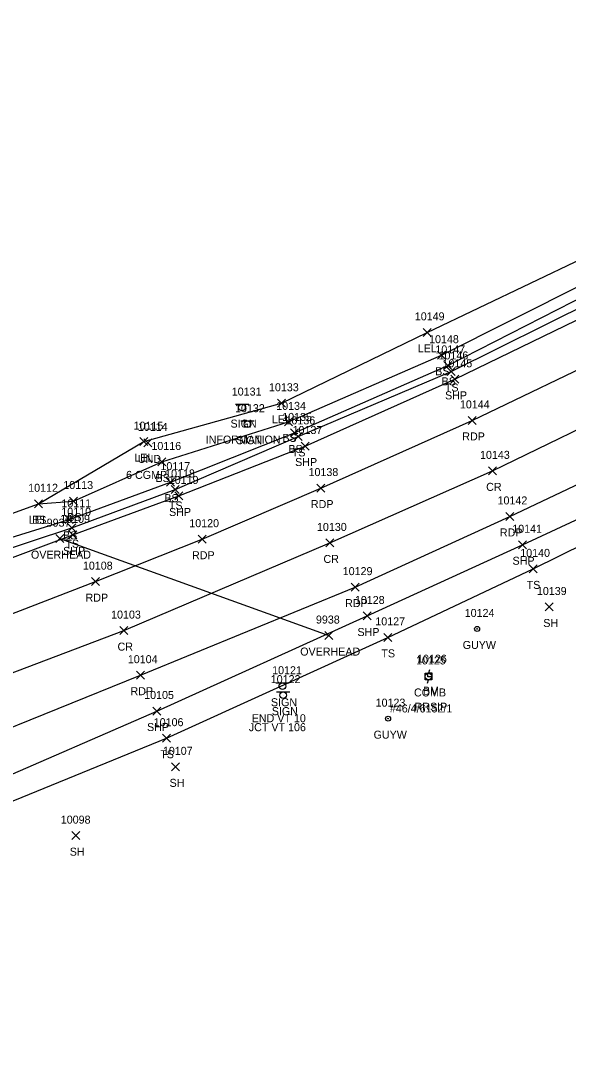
# Model space of a CAD drawing. Extents: x 1611797 to 1633212, y 298978 to 305475.
# Drawn here: x 1631428.9 to 1631565.8, y 304747.9 to 305007.6 of the extents above; entities that cross this region are included whole.
import ezdxf

# ---------------------------------------------------------------- set-up
doc = ezdxf.new("R2010")
doc.units = 0
for name, color, linetype in [('C_A', 7, 'Continuous'), ('C_C', 7, 'Continuous'), ('C_I', 7, 'Continuous'), ('CPBM', 7, 'Continuous'), ('D_A', 7, 'Continuous'), ('D_C', 7, 'Continuous'), ('D_I', 7, 'Continuous'), ('D_TIC', 7, 'Continuous'), ('L_A', 7, 'Continuous'), ('L_I', 7, 'Continuous'), ('L_TIC', 7, 'Continuous'), ('LARO', 7, 'Continuous'), ('LELB', 7, 'Continuous'), ('P_A', 7, 'Continuous'), ('P_I', 7, 'Continuous'), ('P_TIC', 7, 'Continuous'), ('PET', 7, 'Continuous'), ('PRC', 7, 'Continuous'), ('PSP', 7, 'Continuous'), ('S_A', 7, 'Continuous'), ('S_C', 7, 'Continuous'), ('S_I', 7, 'Continuous'), ('SSGN', 7, 'Continuous'), ('U_A', 7, 'Continuous'), ('U_C', 7, 'Continuous'), ('U_I', 7, 'Continuous'), ('U_TIC', 7, 'Continuous'), ('UCO', 7, 'Continuous'), ('UP', 7, 'Continuous'), ('UPGW', 7, 'Continuous')]:
    doc.layers.add(name, color=color, linetype=linetype)

msp = doc.modelspace()

# ---------------------------------------------------------------- linework, layer by layer
at = {"layer": 'CPBM'}
for p, q in [((1631530.67, 304843.67), (1631530.67, 304844.67)), ((1631530.67, 304844.67), (1631531.67, 304844.67)), ((1631531.18, 304844.17), (1631531.18, 304844.17)), ((1631531.18, 304844.17), (1631531.18, 304844.17)), ((1631531.67, 304844.67), (1631531.67, 304843.67)), ((1631531.67, 304843.67), (1631530.67, 304843.67))]:
    msp.add_line(p, q, dxfattribs=at)
at = {"layer": 'D_TIC'}
for points in [[(1631459.73, 304901.09), (1631461.73, 304903.09)], [(1631461.73, 304901.09), (1631459.73, 304903.09)]]:
    msp.add_lwpolyline(points, dxfattribs=at)
at = {"layer": 'L_TIC'}
for points in [[(1631529.56, 304928.71), (1631531.56, 304930.71)], [(1631531.56, 304928.71), (1631529.56, 304930.71)], [(1631533.12, 304923), (1631535.12, 304925)], [(1631535.12, 304923), (1631533.12, 304925)], [(1631534.71, 304920.45), (1631536.71, 304922.45)], [(1631536.71, 304920.45), (1631534.71, 304922.45)], [(1631535.55, 304918.94), (1631537.55, 304920.94)], [(1631537.55, 304918.94), (1631535.55, 304920.94)], [(1631493.1, 304910.99), (1631495.1, 304912.99)], [(1631495.1, 304910.99), (1631493.1, 304912.99)], [(1631494.89, 304906.34), (1631496.89, 304908.34)], [(1631496.89, 304906.34), (1631494.89, 304908.34)], [(1631496.4, 304903.57), (1631498.4, 304905.57)], [(1631498.4, 304903.57), (1631496.4, 304905.57)], [(1631497.28, 304902.71), (1631499.28, 304904.71)], [(1631499.28, 304902.71), (1631497.28, 304904.71)], [(1631458.67, 304901.4), (1631460.67, 304903.4)], [(1631460.67, 304901.4), (1631458.67, 304903.4)], [(1631463.18, 304896.32), (1631465.18, 304898.32)], [(1631465.18, 304896.32), (1631463.18, 304898.32)], [(1631465.39, 304891.28), (1631467.39, 304893.28)], [(1631467.39, 304891.28), (1631465.39, 304893.28)], [(1631466.56, 304889.45), (1631468.56, 304891.45)], [(1631468.56, 304889.45), (1631466.56, 304891.45)], [(1631441.1, 304886.56), (1631443.1, 304888.56)], [(1631443.1, 304886.56), (1631441.1, 304888.56)], [(1631432.32, 304885.87), (1631434.32, 304887.87)], [(1631434.32, 304885.87), (1631432.32, 304887.87)], [(1631432.32, 304885.87), (1631434.32, 304887.87)], [(1631434.32, 304885.87), (1631432.32, 304887.87)], [(1631440.05, 304881.98), (1631442.05, 304883.98)], [(1631442.05, 304881.98), (1631440.05, 304883.98)], [(1631440.68, 304879.89), (1631442.68, 304881.89)], [(1631442.68, 304879.89), (1631440.68, 304881.89)], [(1631556.01, 304869.61), (1631558.01, 304871.61)], [(1631558.01, 304869.61), (1631556.01, 304871.61)], [(1631560.09, 304860.09), (1631562.09, 304862.09)], [(1631562.09, 304860.09), (1631560.09, 304862.09)], [(1631519.69, 304852.5), (1631521.69, 304854.5)], [(1631521.69, 304852.5), (1631519.69, 304854.5)], [(1631464.4, 304827.31), (1631466.4, 304829.31)], [(1631466.4, 304827.31), (1631464.4, 304829.31)], [(1631466.64, 304820.15), (1631468.64, 304822.15)], [(1631468.64, 304820.15), (1631466.64, 304822.15)], [(1631441.68, 304802.96), (1631443.68, 304804.96)], [(1631443.68, 304802.96), (1631441.68, 304804.96)]]:
    msp.add_lwpolyline(points, dxfattribs=at)
at = {"layer": 'LARO'}
msp.add_lwpolyline([(1631313.37, 304858.16), (1631321.03, 304860.52), (1631331.59, 304860.09), (1631345.26, 304860.38), (1631366.4, 304865.49), (1631373.99, 304870.5), (1631395.47, 304873.14), (1631433.32, 304886.87), (1631459.67, 304902.4), (1631494.1, 304911.99), (1631530.56, 304929.71), (1631569.34, 304948.13), (1631599.26, 304961.85), (1631641.41, 304983.73), (1631655.76, 304985.84), (1631671.04, 304997.3)], dxfattribs=at)
at = {"layer": 'LELB'}
for points in [[(1631341.57, 304851.23), (1631382.71, 304859.52), (1631399.74, 304867.06), (1631441.68, 304880.89), (1631467.56, 304890.45), (1631498.28, 304903.71), (1631536.55, 304919.94), (1631572.17, 304937.58), (1631605.14, 304953.38), (1631645.02, 304973.23), (1631659.23, 304980.67), (1631701.87, 305003.54), (1631704.19, 305006.88), (1631707.04, 305008.84), (1631710.68, 305036.27), (1631710.46, 305068.61)], [(1631433.32, 304886.87), (1631442.1, 304887.56), (1631464.18, 304897.32), (1631495.89, 304907.34), (1631534.12, 304924), (1631569.79, 304941.91), (1631603.62, 304955.43), (1631642.2, 304979.95), (1631656.06, 304983.86), (1631671.68, 304994.95), (1631698.15, 305005.45), (1631699.04, 305004.95)], [(1631341.57, 304851.23), (1631381.1, 304863.86), (1631398.79, 304869.89), (1631441.05, 304882.98), (1631466.39, 304892.28), (1631497.4, 304904.57), (1631535.71, 304921.45), (1631570.96, 304939.45), (1631603.62, 304955.43), (1631643.84, 304977.06), (1631656.06, 304983.86), (1631700.41, 305004.13), (1631699.04, 305004.95)], [(1631367.17, 304747.85), (1631368.93, 304768.37), (1631377.73, 304784.21), (1631388.56, 304794.86), (1631395.63, 304797.69), (1631423.31, 304811.12), (1631465.4, 304828.31), (1631520.69, 304853.5), (1631557.01, 304870.61), (1631570.25, 304877.09)]]:
    msp.add_lwpolyline(points, dxfattribs=at)
at = {"layer": 'P_TIC'}
for points in [[(1631536.48, 304916.97), (1631538.48, 304918.97)], [(1631538.48, 304916.97), (1631536.48, 304918.97)], [(1631540.83, 304906.71), (1631542.83, 304908.71)], [(1631542.83, 304906.71), (1631540.83, 304908.71)], [(1631499, 304900.31), (1631501, 304902.31)], [(1631501, 304900.31), (1631499, 304902.31)], [(1631545.86, 304894.1), (1631547.86, 304896.1)], [(1631547.86, 304894.1), (1631545.86, 304896.1)], [(1631502.98, 304889.8), (1631504.98, 304891.8)], [(1631504.98, 304889.8), (1631502.98, 304891.8)], [(1631467.47, 304887.83), (1631469.47, 304889.83)], [(1631469.47, 304887.83), (1631467.47, 304889.83)], [(1631550.24, 304882.71), (1631552.24, 304884.71)], [(1631552.24, 304882.71), (1631550.24, 304884.71)], [(1631440.98, 304878.1), (1631442.98, 304880.1)], [(1631442.98, 304878.1), (1631440.98, 304880.1)], [(1631473.25, 304877.03), (1631475.25, 304879.03)], [(1631475.25, 304877.03), (1631473.25, 304879.03)], [(1631505.18, 304876.09), (1631507.18, 304878.09)], [(1631507.18, 304876.09), (1631505.18, 304878.09)], [(1631553.35, 304875.64), (1631555.35, 304877.64)], [(1631555.35, 304875.64), (1631553.35, 304877.64)], [(1631446.64, 304866.42), (1631448.64, 304868.42)], [(1631448.64, 304866.42), (1631446.64, 304868.42)], [(1631511.54, 304865.05), (1631513.54, 304867.05)], [(1631513.54, 304865.05), (1631511.54, 304867.05)], [(1631514.58, 304857.84), (1631516.58, 304859.84)], [(1631516.58, 304857.84), (1631514.58, 304859.84)], [(1631453.69, 304854.19), (1631455.69, 304856.19)], [(1631455.69, 304854.19), (1631453.69, 304856.19)], [(1631457.87, 304843.05), (1631459.87, 304845.05)], [(1631459.87, 304843.05), (1631457.87, 304845.05)], [(1631461.96, 304834.1), (1631463.96, 304836.1)], [(1631463.96, 304834.1), (1631461.96, 304836.1)]]:
    msp.add_lwpolyline(points, dxfattribs=at)
at = {"layer": 'PET'}
for points in [[(1631183.34, 304791.4), (1631232.9, 304801.54), (1631259.87, 304809.61), (1631303.32, 304818.5), (1631347.23, 304832.3), (1631406.32, 304851.58), (1631447.64, 304867.42), (1631474.25, 304878.03), (1631503.98, 304890.8), (1631541.83, 304907.71), (1631577.86, 304925.01), (1631610.67, 304941.1), (1631649.68, 304961.09), (1631665.91, 304969.55), (1631742.05, 305007.18), (1631780.14, 305027.51), (1631792.88, 305033.31), (1631829.98, 305051), (1631869.31, 305070.65), (1631909.86, 305091.12), (1631934.44, 305104.26), (1631965.75, 305123.46), (1631987.63, 305140.55)], [(1631203.79, 304770.25), (1631240.39, 304777.7), (1631272.72, 304785.22), (1631327.79, 304798.8), (1631364.11, 304808.11), (1631417.62, 304827.43), (1631458.87, 304844.05), (1631512.54, 304866.05), (1631551.24, 304883.71), (1631588.3, 304901.31), (1631622.6, 304918.31), (1631660.01, 304936.75), (1631706.66, 304960.79), (1631744.76, 304978.68), (1631787.03, 305001.06), (1631806.21, 305010.59), (1631841.58, 305029.16), (1631879.96, 305048.56), (1631920.69, 305068.82), (1631946.13, 305081.47), (1631980.41, 305098.3)]]:
    msp.add_lwpolyline(points, dxfattribs=at)
at = {"layer": 'PRC'}
msp.add_lwpolyline([(1631200.62, 304781.01), (1631237.62, 304788.44), (1631269.78, 304796.32), (1631289.17, 304801.14), (1631316.43, 304808.32), (1631350.63, 304818.84), (1631382.54, 304828.95), (1631413.53, 304839.65), (1631454.69, 304855.19), (1631506.18, 304877.09), (1631546.86, 304895.1), (1631583.34, 304912.78), (1631616.64, 304929.19), (1631656.09, 304948.53), (1631703.22, 304972.24), (1631736.47, 304989.35), (1631781.29, 305012.13), (1631801.09, 305022.15), (1631835.79, 305039.97), (1631874.72, 305059.56), (1631915.06, 305079.69), (1631940.95, 305092.5), (1631974.43, 305108.96)], dxfattribs=at)
at = {"layer": 'PSP'}
for points in [[(1631214.13, 304760.88), (1631250.98, 304766.05), (1631276.49, 304772.06), (1631292.6, 304776.47), (1631332.75, 304787.13), (1631366.84, 304797.32), (1631383.32, 304801.82), (1631387.74, 304803.79), (1631421.1, 304816.9), (1631462.96, 304835.1), (1631515.58, 304858.84), (1631554.35, 304876.64), (1631591.62, 304893.96), (1631626.33, 304910.11), (1631679.82, 304933.94), (1631714.5, 304949.1), (1631757.18, 304970.65), (1631793.91, 304988.76), (1631810.89, 304997.81), (1631847.21, 305017.63), (1631885.01, 305037.47), (1631925.26, 305059.52), (1631950, 305072.86), (1631984.07, 305090.24)], [(1631301.41, 304865.99), (1631306.1, 304859.18), (1631316.82, 304854.05), (1631317.93, 304853.64), (1631333.19, 304849.6), (1631346.16, 304848.04), (1631383.57, 304858.33), (1631401.02, 304863.76), (1631441.98, 304879.1), (1631468.47, 304888.83), (1631500, 304901.31), (1631537.48, 304917.97), (1631573.39, 304935.38), (1631606.01, 304951.47), (1631645.46, 304971.19), (1631660.64, 304978.78), (1631708.39, 305003.93)]]:
    msp.add_lwpolyline(points, dxfattribs=at)
at = {"layer": 'SSGN'}
for p, q in [((1631482.59, 304911.76), (1631485.92, 304911.76)), ((1631484.24, 304910.93), (1631484.24, 304910.93)), ((1631483.97, 304907.62), (1631487.31, 304907.62)), ((1631485.62, 304906.78), (1631485.62, 304906.78)), ((1631492.69, 304842.14), (1631496.02, 304842.14)), ((1631492.9, 304839.92), (1631496.23, 304839.92)), ((1631494.34, 304841.31), (1631494.34, 304841.31)), ((1631494.55, 304839.08), (1631494.55, 304839.08))]:
    msp.add_line(p, q, dxfattribs=at)
for centre in [(1631484.24, 304910.93), (1631485.62, 304906.78), (1631494.34, 304841.31), (1631494.55, 304839.08)]:
    msp.add_circle(centre, 0.833, dxfattribs=at)
at = {"layer": 'U_TIC'}
for points in [[(1631437.66, 304877.16), (1631439.66, 304879.16)], [(1631439.66, 304877.16), (1631437.66, 304879.16)], [(1631504.99, 304852.95), (1631506.99, 304854.95)], [(1631506.99, 304852.95), (1631504.99, 304854.95)]]:
    msp.add_lwpolyline(points, dxfattribs=at)
at = {"layer": 'UCO'}
msp.add_lwpolyline([(1631438.66, 304878.16), (1631505.99, 304853.95)], dxfattribs=at)
at = {"layer": 'UP'}
for p, q in [((1631530.03, 304842.91), (1631530.03, 304844.58)), ((1631530.03, 304844.58), (1631531.69, 304844.58)), ((1631531.11, 304845.41), (1631530.86, 304844.58)), ((1631531.69, 304844.58), (1631531.69, 304842.91)), ((1631531.69, 304842.91), (1631530.03, 304842.91)), ((1631530.61, 304842.08), (1631530.86, 304842.91)), ((1631530.86, 304843.74), (1631530.86, 304843.74))]:
    msp.add_line(p, q, dxfattribs=at)
msp.add_circle((1631530.86, 304843.74), 0.833, dxfattribs=at)
at = {"layer": 'UPGW'}
for centre, radius in [((1631543.04, 304855.6), 0.625), ((1631543.04, 304855.6), 0.0833), ((1631520.76, 304833.19), 0.625), ((1631520.76, 304833.19), 0.0833)]:
    msp.add_circle(centre, radius, dxfattribs=at)

# ---------------------------------------------------------------- texts
at = {"layer": 'C_A'}
msp.add_text('BM', height=2, dxfattribs=at).set_placement((1631529.49, 304839.17))
at = {"layer": 'C_C'}
msp.add_text('RRSIP', height=2, dxfattribs=at).set_placement((1631527.39, 304835.17))
at = {"layer": 'C_I'}
msp.add_text('10126', height=2, dxfattribs=at).set_placement((1631528.02, 304847.17))
at = {"layer": 'D_A'}
msp.add_text('UND', height=2, dxfattribs=at).set_placement((1631458.2, 304897.09))
at = {"layer": 'D_C'}
msp.add_text('6 CGMP', height=2, dxfattribs=at).set_placement((1631455.26, 304893.09))
at = {"layer": 'D_I'}
msp.add_text('10114', height=2, dxfattribs=at).set_placement((1631458.2, 304905.09))
at = {"layer": 'L_A'}
for s, p in [('LEL', (1631528.19, 304924.71)), ('BS', (1631532.56, 304919)), ('BS', (1631534.15, 304916.45)), ('TS', (1631534.96, 304914.94)), ('LEL', (1631491.73, 304906.99)), ('BS', (1631494.33, 304902.34)), ('BS', (1631495.84, 304899.57)), ('LEL', (1631457.31, 304897.4)), ('TS', (1631496.69, 304898.71)), ('BS', (1631462.62, 304892.32)), ('BS', (1631464.83, 304887.28)), ('TS', (1631465.97, 304885.45)), ('LEL', (1631430.95, 304881.87)), ('BS', (1631431.76, 304881.87)), ('BS', (1631440.54, 304882.56)), ('BS', (1631439.49, 304877.98)), ('TS', (1631440.09, 304875.89)), ('TS', (1631555.42, 304865.61)), ('SH', (1631559.58, 304856.09)), ('TS', (1631519.1, 304848.5)), ('TS', (1631463.81, 304823.31)), ('SH', (1631466.13, 304816.15)), ('SH', (1631441.17, 304798.96))]:
    msp.add_text(s, height=2, dxfattribs=at).set_placement(p)
at = {"layer": 'L_I'}
for s, p in [('10149', (1631527.45, 304932.71)), ('10148', (1631531.02, 304927)), ('10147', (1631532.6, 304924.45)), ('10146', (1631533.39, 304922.94)), ('10133', (1631490.99, 304914.99)), ('10134', (1631492.79, 304910.34)), ('10135', (1631494.3, 304907.57)), ('10115', (1631457.14, 304905.4)), ('10136', (1631495.12, 304906.71)), ('10116', (1631461.59, 304900.32)), ('10117', (1631463.85, 304895.28)), ('10118', (1631465.02, 304893.45)), ('10112', (1631430.78, 304889.87)), ('10112', (1631430.78, 304889.87)), ('10113', (1631439.57, 304890.56)), ('10110', (1631439.06, 304883.89)), ('10111', (1631439.08, 304885.98)), ('10140', (1631553.82, 304873.61)), ('10139', (1631557.98, 304864.09)), ('10127', (1631517.58, 304856.5)), ('10106', (1631462.17, 304831.31)), ('10107', (1631464.46, 304824.15)), ('10098', (1631438.93, 304806.96))]:
    msp.add_text(s, height=2, dxfattribs=at).set_placement(p)
at = {"layer": 'P_A'}
for s, p in [('SHP', (1631535.02, 304912.97)), ('RDP', (1631539.32, 304902.71)), ('SHP', (1631497.53, 304896.31)), ('CR', (1631545.3, 304890.1)), ('SHP', (1631466, 304883.83)), ('RDP', (1631501.47, 304885.8)), ('RDP', (1631548.73, 304878.71)), ('SHP', (1631439.51, 304874.1)), ('RDP', (1631471.74, 304873.03)), ('CR', (1631504.61, 304872.09)), ('SHP', (1631551.89, 304871.64)), ('RDP', (1631445.12, 304862.42)), ('RDP', (1631510.03, 304861.05)), ('SHP', (1631513.11, 304853.84)), ('CR', (1631453.12, 304850.19)), ('RDP', (1631456.36, 304839.05)), ('SHP', (1631460.5, 304830.1))]:
    msp.add_text(s, height=2, dxfattribs=at).set_placement(p)
at = {"layer": 'P_I'}
for s, p in [('10145', (1631534.38, 304920.97)), ('10144', (1631538.73, 304910.71)), ('10137', (1631496.89, 304904.31)), ('10143', (1631543.76, 304898.1)), ('10119', (1631465.93, 304891.83)), ('10138', (1631500.88, 304893.8)), ('10142', (1631548.14, 304886.71)), ('10109', (1631438.79, 304882.1)), ('10120', (1631471.06, 304881.03)), ('10130', (1631502.99, 304880.09)), ('10141', (1631551.82, 304879.64)), ('10108', (1631444.46, 304870.42)), ('10129', (1631509.43, 304869.05)), ('10128', (1631512.47, 304861.84)), ('10103', (1631451.51, 304858.19)), ('10104', (1631455.69, 304847.05)), ('10105', (1631459.78, 304838.1))]:
    msp.add_text(s, height=2, dxfattribs=at).set_placement(p)
at = {"layer": 'S_A'}
for p in [(1631481.37, 304905.91), (1631482.76, 304901.76), (1631491.47, 304836.29), (1631491.69, 304834.06)]:
    msp.add_text('SIGN', height=2, dxfattribs=at).set_placement(p)
at = {"layer": 'S_C'}
for s, p in [('INFORMATION', (1631475.17, 304901.91)), ('END VT 10', (1631486.67, 304832.29)), ('JCT VT 106', (1631485.95, 304830.06))]:
    msp.add_text(s, height=2, dxfattribs=at).set_placement(p)
at = {"layer": 'S_I'}
for s, p in [('10131', (1631481.68, 304913.91)), ('10132', (1631482.5, 304909.76)), ('10121', (1631491.78, 304844.29)), ('10122', (1631491.43, 304842.06))]:
    msp.add_text(s, height=2, dxfattribs=at).set_placement(p)
at = {"layer": 'U_A'}
for s, p in [('OVERHEAD', (1631431.47, 304873.16)), ('GUYW', (1631539.43, 304850.6)), ('OVERHEAD', (1631498.8, 304848.95)), ('COMB', (1631527.25, 304838.74)), ('GUYW', (1631517.15, 304828.19))]:
    msp.add_text(s, height=2, dxfattribs=at).set_placement(p)
at = {"layer": 'U_C'}
msp.add_text('#46/4/6152/1', height=2, dxfattribs=at).set_placement((1631521.22, 304834.74))
at = {"layer": 'U_I'}
for s, p in [('9937', (1631435.4, 304881.16)), ('10124', (1631539.93, 304858.6)), ('9938', (1631502.73, 304856.95)), ('10125', (1631527.76, 304846.74)), ('10123', (1631517.66, 304836.19))]:
    msp.add_text(s, height=2, dxfattribs=at).set_placement(p)

doc.saveas('drawing.dxf')
